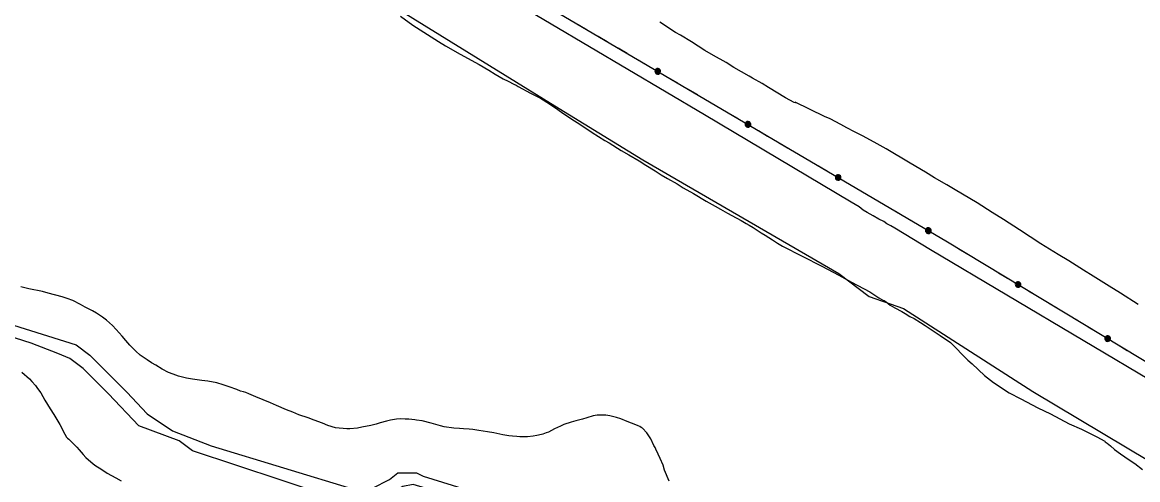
# Model space of a CAD drawing. Extents: x 3355677 to 3393573, y 612928 to 638357.
# Drawn here: x 3376092 to 3379651, y 633662 to 635121 of the extents above; entities that cross this region are included whole.
import ezdxf

# ---------------------------------------------------------------- set-up
doc = ezdxf.new("R2010")
doc.units = 0
for name, color, linetype in [('V-SITE-VEGE', 7, 'Continuous'), ('V-TOPO-SHOR', 7, 'Continuous'), ('V-UTIL-LINE', 7, 'Continuous')]:
    doc.layers.add(name, color=color, linetype=linetype)

msp = doc.modelspace()

# ---------------------------------------------------------------- linework, layer by layer
at = {"layer": 'V-SITE-VEGE'}
for p, q in [((3378176.5, 635089.3), (3378126.7, 635121.3)), ((3378192.5, 635079.8), (3378176.5, 635089.3)), ((3378227.8, 635059), (3378192.5, 635079.8)), ((3378269.6, 635031.8), (3378227.8, 635059)), ((3378297.7, 635015.9), (3378269.6, 635031.8)), ((3378337.8, 634992.7), (3378297.7, 635015.9)), ((3378362.7, 634977.5), (3378337.8, 634992.7)), ((3378411.7, 634949.6), (3378362.7, 634977.5)), ((3378422.1, 634943.2), (3378411.7, 634949.6)), ((3378453.4, 634925.6), (3378422.1, 634943.2)), ((3378472.7, 634913.7), (3378453.4, 634925.6)), ((3378527.3, 634880.9), (3378472.7, 634913.7)), ((3378555.4, 634865.8), (3378527.3, 634880.9)), ((3378559.4, 634864.2), (3378555.4, 634865.8)), ((3378651.9, 634821.2), (3378558.3, 634866.4)), ((3378558.3, 634866.4), (3378559.4, 634864.2)), ((3378669.4, 634813.3), (3378651.9, 634821.2)), ((3378704.2, 634795.2), (3378669.4, 634813.3)), ((3378722.7, 634785.1), (3378704.2, 634795.2)), ((3378747.7, 634771.6), (3378722.7, 634785.1)), ((3378774.9, 634758.1), (3378747.7, 634771.6)), ((3378819.5, 634733.3), (3378774.9, 634758.1)), ((3378848.9, 634717.5), (3378819.5, 634733.3)), ((3378925, 634671.5), (3378848.9, 634717.5)), ((3378974, 634643.4), (3378925, 634671.5)), ((3379003.3, 634625.4), (3378974, 634643.4)), ((3379042.5, 634603), (3379003.3, 634625.4)), ((3379068.6, 634587.3), (3379042.5, 634603)), ((3379139.2, 634545.7), (3379068.6, 634587.3)), ((3379187, 634514.3), (3379139.2, 634545.7)), ((3379222.9, 634491.9), (3379187, 634514.3)), ((3379274, 634459.4), (3379222.9, 634491.9)), ((3379307.6, 634436.9), (3379274, 634459.4)), ((3379342.4, 634414.5), (3379307.6, 634436.9)), ((3379397.8, 634380.9), (3379342.4, 634414.5)), ((3379431.5, 634360.6), (3379397.8, 634380.9)), ((3379478.3, 634330.4), (3379431.5, 634360.6)), ((3379508.7, 634311.3), (3379478.3, 634330.4)), ((3379559.8, 634279.9), (3379508.7, 634311.3)), ((3379596.7, 634257.4), (3379559.8, 634279.9)), ((3379653.2, 634221.6), (3379596.7, 634257.4))]:
    msp.add_line(p, q, dxfattribs=at)
for points in [[(3377298.9, 635140.7), (3377338.6, 635111.8), (3377385.1, 635082.3), (3377420.4, 635060.3), (3377442.1, 635046.1), (3377489.6, 635019.3), (3377549.3, 634986.2), (3377581, 634968.3), (3377601.1, 634956.2), (3377626.4, 634941.5), (3377642.3, 634933.1), (3377660.8, 634923.7), (3377667.6, 634920.5), (3377674, 634916.8), (3377714.1, 634895.3), (3377745.8, 634879.6), (3377765.9, 634866.9), (3377793.4, 634848.5), (3377812.9, 634834.3), (3377845.7, 634812.3), (3377870.5, 634796), (3377910.1, 634769.7), (3377950.3, 634744.5), (3377964.5, 634736.6), (3378002.6, 634712.4), (3378027.4, 634698.2), (3378060.1, 634679.3), (3378081.3, 634665.6), (3378110.9, 634647.3), (3378130.4, 634634.6), (3378151, 634622.6), (3378181.1, 634605.7), (3378201.2, 634593.1), (3378233.4, 634575.3), (3378274.6, 634550.6), (3378303.1, 634534.8), (3378319.5, 634525.4), (3378342.7, 634512.8), (3378356, 634505.4), (3378386.1, 634489.1), (3378401.4, 634479.1), (3378411.4, 634473.9), (3378424.6, 634466.5), (3378450, 634450.2), (3378462.7, 634441.8), (3378485.9, 634427.1), (3378501.7, 634416.6), (3378517.8, 634406.8)], [(3378517.8, 634406.8), (3378642.8, 634343), (3378697.2, 634314.8), (3378737.5, 634292.3), (3378796.3, 634261.8), (3378825.6, 634242.8), (3378839.7, 634233.8), (3378841.9, 634233.8), (3378848.4, 634229.3), (3378861.4, 634219.3), (3378876.7, 634210.3), (3378898.4, 634199), (3378909.3, 634192.3), (3378924.5, 634183.3), (3378937.6, 634176.5), (3378958.2, 634164.2), (3378973.4, 634154.1), (3379001.7, 634135), (3379021.2, 634122.7), (3379053.8, 634100.3), (3379108.9, 634043.6), (3379123, 634031.4), (3379162, 633994.6), (3379191.2, 633972.3), (3379241.2, 633939.8), (3379278.2, 633920.6), (3379332.6, 633891.3), (3379372.9, 633872.1), (3379432.8, 633840.6), (3379472, 633823.6), (3379521, 633798.8), (3379546, 633785.3), (3379547.1, 633783.1), (3379553.6, 633778.6), (3379564.5, 633770.7), (3379577.4, 633758.5), (3379595.9, 633745.1), (3379624.1, 633726), (3379642.6, 633713.7), (3379666.4, 633694.8)], [(3376537.7, 634015.3), (3376517.7, 634027.4), (3376503.9, 634034.8), (3376490.7, 634044.8), (3376468, 634060), (3376453.7, 634072.1), (3376434.7, 634091.6), (3376422.5, 634105.8), (3376410.4, 634120.5), (3376391.9, 634141.1), (3376379.2, 634153.7), (3376360.7, 634171), (3376347.4, 634180.5), (3376329, 634193.1), (3376315.8, 634201), (3376293, 634212.6), (3376277.7, 634221.5), (3376252.9, 634233.6), (3376235.5, 634239.9), (3376219.1, 634245.1), (3376174.2, 634257.6), (3376155.8, 634262.4), (3376112.5, 634271.2), (3376087.2, 634277)], [(3376090.5, 634005.8), (3376114.8, 633984.2), (3376122.8, 633975.8), (3376133.9, 633962.6), (3376140.7, 633953.7), (3376150.8, 633939.4), (3376157.2, 633927.3), (3376163.5, 633916.3), (3376180.5, 633887.8), (3376192.6, 633869.9), (3376211.7, 633838.3), (3376227.6, 633807.8), (3376233.4, 633797.7), (3376236.1, 633795.1), (3376240.3, 633791.4), (3376265.7, 633766.2), (3376273.1, 633757.2), (3376285.8, 633742.5), (3376294.8, 633733), (3376310.6, 633718.8), (3376323.8, 633708.8), (3376345.5, 633694.6), (3376362.9, 633683.1), (3376389.9, 633668.3)], [(3378155.9, 633657.2), (3378141.6, 633693.1), (3378136.8, 633708.4), (3378127.8, 633730), (3378121.4, 633744.2), (3378114, 633760), (3378111.3, 633765.3), (3378107.1, 633771.6), (3378097.6, 633792.7), (3378084.9, 633812.2), (3378070.6, 633826.4), (3378066.3, 633829), (3378062.7, 633831.6), (3378057.4, 633833.7), (3378050, 633836.9), (3378022, 633848.4), (3378001.9, 633856.8), (3377987.7, 633861), (3377967.1, 633866.2), (3377954.4, 633867.8), (3377942.8, 633868.3), (3377926.5, 633867.7), (3377913.8, 633865.6), (3377893.8, 633859.2), (3377879.6, 633855.5), (3377857.9, 633850.1), (3377843.2, 633845.9), (3377820.5, 633838.4), (3377808.9, 633833.1), (3377789.9, 633824.1), (3377780.5, 633818.8), (3377771, 633814.1), (3377764.1, 633811.9), (3377753.1, 633807.7), (3377748.3, 633806.6), (3377733.6, 633802.9), (3377722.5, 633800.8), (3377703.5, 633799.1), (3377679.2, 633799.1), (3377670.3, 633800.1), (3377656, 633801.1), (3377644.9, 633802.7), (3377625.4, 633805.8), (3377596.4, 633811.5), (3377576.3, 633814.7), (3377548.4, 633818.8), (3377529.9, 633821.9), (3377517.8, 633823.5), (3377499.3, 633825), (3377487.2, 633825.5), (3377468.7, 633827.1), (3377438.1, 633830.7), (3377425.9, 633833.8), (3377396.9, 633842.7), (3377368.4, 633850), (3377349.4, 633852.6), (3377344.1, 633853.7), (3377325.1, 633855.2), (3377314.1, 633855.7), (3377297.7, 633856.7), (3377285.6, 633855.7), (3377266.6, 633852.4), (3377254.5, 633848.7), (3377233.4, 633843.4), (3377220.7, 633839.7), (3377203.9, 633835.4), (3377174.9, 633829.5), (3377161.2, 633826.9), (3377136.9, 633824.7), (3377127.4, 633824.7), (3377091.5, 633827.8), (3377066.7, 633835.1), (3377049.8, 633842.4), (3377022.9, 633851.9), (3377003.9, 633859.7), (3376974.8, 633869.7), (3376955.3, 633877.6), (3376934.7, 633885.4), (3376903, 633899.1), (3376884, 633908), (3376837.6, 633926.9), (3376814.9, 633935.8), (3376804.8, 633940.5), (3376798, 633942.6), (3376788.5, 633945.2), (3376776.3, 633949.9), (3376752, 633958.8), (3376733, 633965.1), (3376713, 633971.4), (3376683.9, 633976.1), (3376664.4, 633978.7), (3376635.4, 633982.8), (3376615.9, 633986.5), (3376590, 633992.8), (3376573.6, 633998.5), (3376558.3, 634004.3), (3376537.7, 634015.3)], [(3376389.9, 633668.3), (3376407.8, 633658.4)]]:
    msp.add_lwpolyline(points, dxfattribs=at)
at = {"layer": 'V-TOPO-SHOR'}
for points in [[(3376305.4, 635739.9), (3376879.5, 635409.6), (3377093.7, 635286.7), (3377791.5, 634855.2), (3378071.7, 634683.1), (3378698, 634320), (3378794.2, 634246.2), (3378904, 634208.1), (3379316.1, 633943.1), (3380208.9, 633410.6), (3380538.5, 633222.2)], [(3375329, 633716.3), (3375490.1, 634092.2), (3375490.1, 634135.1), (3375479.3, 634167.4), (3375479.3, 634188.8), (3375490.1, 634231.8), (3375533, 634317.7), (3375565.2, 634349.9), (3375586.7, 634414.4), (3375618.9, 634349.9), (3375683.4, 634274.7), (3376263.3, 634092.2), (3376307.6, 634060), (3376425.8, 633941.8), (3376490.2, 633872), (3376570.8, 633818.3), (3376694.3, 633770), (3377156.1, 633630.4)], [(3377424.6, 632046.2), (3377843.4, 632669.1), (3377966.9, 632851.7), (3378004.5, 632948.4), (3378122.7, 633367.2), (3378117.3, 633394.1), (3378111.9, 633410.2), (3378095.8, 633415.6), (3378063.6, 633431.7), (3377338.7, 633646.5), (3377306.4, 633641.1), (3377279.6, 633625), (3377209.8, 633592.8), (3377129.2, 633582), (3377059.4, 633614.2), (3376635.2, 633753.9), (3376592.2, 633786.1), (3376463.4, 633834.4), (3376366.7, 633936.4), (3376286.2, 634017), (3376243.2, 634049.2), (3376205.6, 634065.3), (3376119.7, 634097.5), (3375733.1, 634221)], [(3377209.8, 633635.7), (3377263.5, 633662.6), (3377290.3, 633684.1), (3377349.4, 633684.1), (3377370.9, 633673.3), (3377494.4, 633635.7)]]:
    msp.add_lwpolyline(points, dxfattribs=at)
at = {"layer": 'V-UTIL-LINE'}
for points in [[(3375476.3, 636537), (3376180.1, 636123.2), (3377572.3, 635287.3), (3379039.2, 634423.8), (3380469, 633561.5), (3381192.3, 633135.3), (3382557.5, 632329.2), (3383883.2, 631538.5), (3385271.9, 630701.6), (3386423.6, 630728.6), (3387326, 630116.8)], [(3379720.6, 633961.2), (3378990, 634395.6), (3378876.2, 634464.4), (3378863.5, 634471.7), (3378850.9, 634478.9), (3378841.4, 634486.1), (3378825.5, 634493.4), (3378806.6, 634504.2), (3378787.6, 634515.1), (3378775, 634522.3), (3378762.3, 634533.2), (3378749.6, 634540.4), (3378737, 634547.7), (3378268.9, 634826.4), (3377535.2, 635260.9)], [(3377865.4, 635114.8), (3377894.7, 635097.5)], [(3377929.2, 635077.2), (3377958.5, 635060)], [(3377993, 635039.7), (3378022.3, 635022.4)], [(3378056.7, 635002.1), (3378086, 634984.9)], [(3378119.6, 634965.1), (3378119.4, 634968), (3378117.6, 634966.5), (3378117.9, 634963.8), (3378120.6, 634962.6), (3378122.4, 634965.4), (3378121.4, 634970), (3378117.1, 634970.4), (3378113.6, 634967), (3378114.6, 634962.6), (3378117.8, 634959.5), (3378122.6, 634960.3), (3378125.7, 634964.8), (3378124.2, 634972.9), (3378120.9, 634974), (3378117.4, 634973.8), (3378114.2, 634972.3), (3378111.9, 634969.7), (3378110.7, 634966.4), (3378110.9, 634962.8), (3378112.5, 634959.7), (3378115.1, 634957.3), (3378118.4, 634956.2), (3378121.9, 634956.4), (3378125.1, 634957.9), (3378127.4, 634960.5), (3378128.6, 634963.9), (3378128.4, 634967.4), (3378126.8, 634970.5), (3378124.2, 634972.9)], [(3378153.3, 634945.3), (3378182.6, 634928.1)], [(3378217, 634907.8), (3378246.3, 634890.5)], [(3378280.8, 634870.2), (3378310.1, 634853)], [(3378344.6, 634832.7), (3378373.9, 634815.4)], [(3378407.5, 634795.7), (3378407.3, 634798.5), (3378405.5, 634797.1), (3378405.7, 634794.3), (3378408.4, 634793.1), (3378410.3, 634796), (3378409.2, 634800.5), (3378404.9, 634801), (3378401.5, 634797.6), (3378402.4, 634793.1), (3378405.6, 634790.1), (3378410.4, 634790.8), (3378413.5, 634795.4), (3378412, 634803.4), (3378408.7, 634804.6), (3378405.2, 634804.4), (3378402.1, 634802.8), (3378399.7, 634800.2), (3378398.6, 634796.9), (3378398.8, 634793.4), (3378400.3, 634790.2), (3378402.9, 634787.9), (3378406.2, 634786.7), (3378409.7, 634786.9), (3378412.9, 634788.5), (3378415.2, 634791.1), (3378416.4, 634794.4), (3378416.2, 634797.9), (3378414.7, 634801.1), (3378412, 634803.4)], [(3378441.1, 634775.9), (3378470.4, 634758.6)], [(3378504.9, 634738.3), (3378534.2, 634721.1)], [(3378568.6, 634700.8), (3378597.9, 634683.5)], [(3378632.4, 634663.2), (3378661.7, 634646)], [(3378695.3, 634626.2), (3378695.1, 634629.1), (3378693.3, 634627.6), (3378693.6, 634624.9), (3378696.2, 634623.7), (3378698.1, 634626.5), (3378697, 634631.1), (3378692.8, 634631.5), (3378689.3, 634628.1), (3378690.2, 634623.7), (3378693.5, 634620.6), (3378698.2, 634621.4), (3378701.3, 634625.9), (3378699.9, 634634), (3378696.5, 634635.1), (3378693, 634634.9), (3378689.9, 634633.4), (3378687.5, 634630.8), (3378686.4, 634627.5), (3378686.6, 634624), (3378688.1, 634620.8), (3378690.7, 634618.5), (3378694, 634617.3), (3378697.6, 634617.5), (3378700.7, 634619), (3378703.1, 634621.7), (3378704.2, 634625), (3378704, 634628.5), (3378702.5, 634631.6), (3378699.9, 634634)], [(3378728.9, 634606.4), (3378758.2, 634589.2)], [(3378792.7, 634568.9), (3378822, 634551.6)], [(3378856.5, 634531.3), (3378885.8, 634514.1)], [(3378920.2, 634493.8), (3378949.5, 634476.6)], [(3378983.1, 634456.8), (3378982.9, 634459.6), (3378981.1, 634458.2), (3378981.4, 634455.4), (3378984.1, 634454.2), (3378985.9, 634457.1), (3378984.8, 634461.7), (3378980.6, 634462.1), (3378977.1, 634458.7), (3378978, 634454.2), (3378981.3, 634451.2), (3378986.1, 634451.9), (3378989.1, 634456.5), (3378987.7, 634464.5), (3378984.4, 634465.7), (3378980.9, 634465.5), (3378977.7, 634464), (3378975.4, 634461.3), (3378974.2, 634458), (3378974.4, 634454.5), (3378975.9, 634451.4), (3378978.6, 634449), (3378981.9, 634447.9), (3378985.4, 634448.1), (3378988.5, 634449.6), (3378990.9, 634452.2), (3378992, 634455.5), (3378991.8, 634459), (3378990.3, 634462.2), (3378987.7, 634464.5)], [(3379016.7, 634437), (3379039.2, 634423.8), (3379046, 634419.7)], [(3379080.3, 634399), (3379109.4, 634381.4)], [(3379143.6, 634360.8), (3379172.7, 634343.2)], [(3379207, 634322.6), (3379236.1, 634305)], [(3379269.5, 634284.9), (3379269.3, 634287.8), (3379267.5, 634286.3), (3379267.7, 634283.6), (3379270.4, 634282.3), (3379272.3, 634285.2), (3379271.3, 634289.7), (3379267, 634290.2), (3379263.5, 634286.9), (3379264.4, 634282.4), (3379267.6, 634279.3), (3379272.4, 634280), (3379275.5, 634284.5), (3379274.1, 634292.6), (3379270.8, 634293.8), (3379267.3, 634293.6), (3379264.1, 634292.1), (3379261.8, 634289.5), (3379260.6, 634286.2), (3379260.8, 634282.7), (3379262.2, 634279.5), (3379264.8, 634277.2), (3379268.1, 634276), (3379271.7, 634276.1), (3379274.8, 634277.6), (3379277.2, 634280.2), (3379278.4, 634283.5), (3379278.2, 634287), (3379276.7, 634290.2), (3379274.1, 634292.6)], [(3379302.9, 634264.7), (3379332, 634247.2)], [(3379366.3, 634226.5), (3379395.4, 634209)], [(3379429.6, 634188.3), (3379458.7, 634170.7)], [(3379493, 634150.1), (3379522.1, 634132.5)], [(3379555.5, 634112.4), (3379555.3, 634115.3), (3379553.5, 634113.8), (3379553.7, 634111.1), (3379556.4, 634109.9), (3379558.3, 634112.7), (3379557.3, 634117.3), (3379553, 634117.7), (3379549.5, 634114.4), (3379550.4, 634109.9), (3379553.6, 634106.8), (3379558.4, 634107.5), (3379561.5, 634112.1), (3379560.2, 634120.1), (3379556.8, 634121.3), (3379553.3, 634121.1), (3379550.2, 634119.6), (3379547.8, 634117), (3379546.6, 634113.7), (3379546.8, 634110.2), (3379548.3, 634107.1), (3379550.9, 634104.7), (3379554.2, 634103.5), (3379557.7, 634103.7), (3379560.8, 634105.2), (3379563.2, 634107.7), (3379564.4, 634111.1), (3379564.2, 634114.6), (3379562.7, 634117.7), (3379560.2, 634120.1)], [(3379588.9, 634092.3), (3379618, 634074.7)]]:
    msp.add_lwpolyline(points, dxfattribs=at)

doc.saveas('drawing.dxf')
